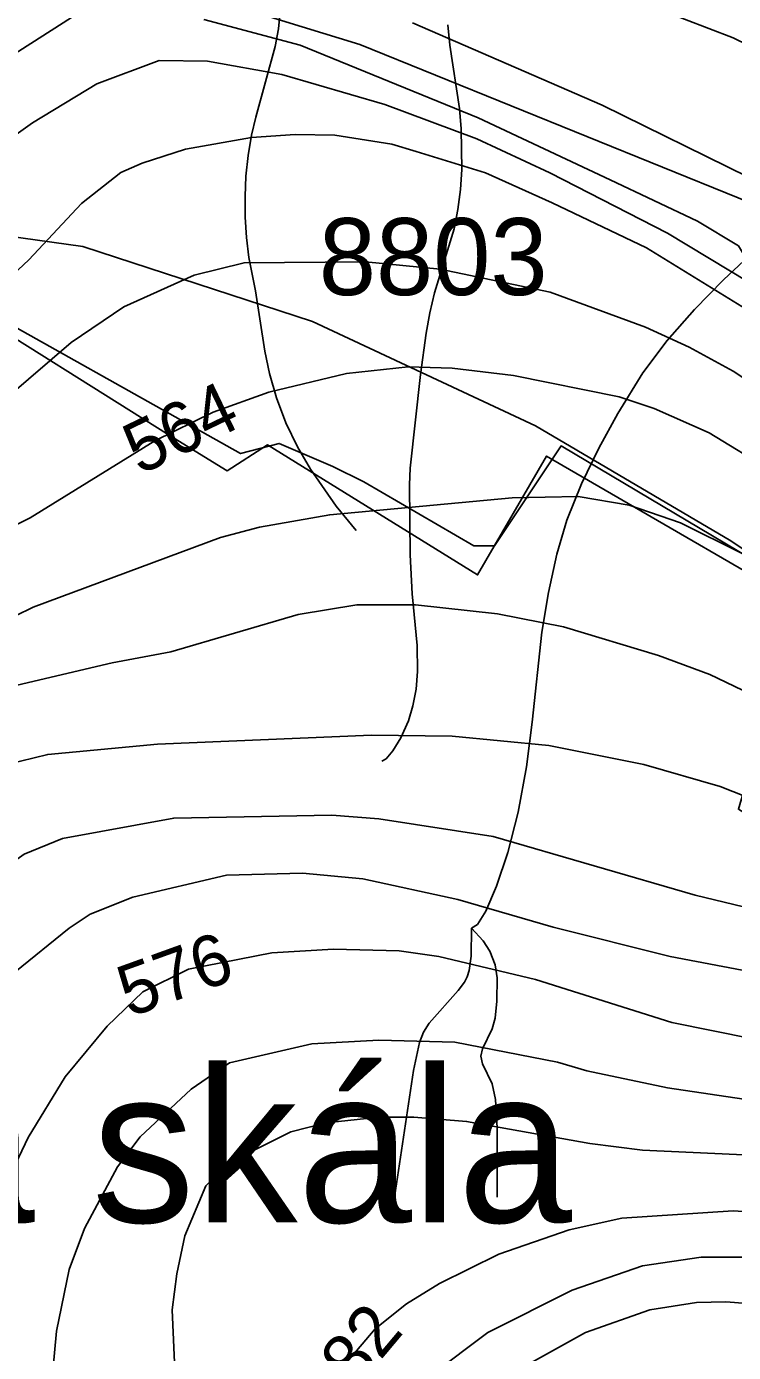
# Model space of a CAD drawing. Extents: x -709584 to -702006, y -1161789 to -1157496.
# Drawn here: x -708283.8 to -708145.9, y -1158929.8 to -1158671.2 of the extents above; entities that cross this region are included whole.
import ezdxf

# ---------------------------------------------------------------- set-up
doc = ezdxf.new("R2010")
doc.units = 0
for name, color, linetype in [('102_obvod PÚ', 7, 'Continuous'), ('105_místní názvy', 7, 'Continuous'), ('110_silnice II. třídy a III. třídy', 7, 'Continuous'), ('120_vrstevnice hlavní', 7, 'Continuous'), ('121_vrstevnice hlavní_popis', 7, 'Continuous'), ('122_vrstevnice základní', 7, 'Continuous'), ('408_BPEJ_linie', 7, 'Continuous'), ('411_akumulovaný odtok', 7, 'Continuous'), ('419_LPIS PB', 7, 'Continuous'), ('419_LPIS PB_kod', 7, 'Continuous')]:
    doc.layers.add(name, color=color, linetype=linetype)

msp = doc.modelspace()

# ---------------------------------------------------------------- linework, layer by layer
at = {"layer": '102_obvod PÚ'}
msp.add_lwpolyline([(-707921.75, -1158971.03), (-707999.13, -1158885.41), (-708014.04, -1158899.97), (-708117.65, -1158840.95), (-708144.91, -1158823.83), (-708143.18, -1158817.96), (-708120.65, -1158790.72), (-708182.31, -1158754.97), (-708195.79, -1158778.16), (-708236.74, -1158752.81), (-708244.62, -1158757.84), (-708255.93, -1158750.88), (-708298.89, -1158724.01), (-708301.57, -1158715.74), (-708309.76, -1158710.63), (-708354.66, -1158714.54), (-708370.07, -1158717.61), (-708390.11, -1158717.27), (-708405.56, -1158715.63), (-708506.26, -1158796.6), (-708529.03, -1158816.51), (-708541.87, -1158842.13), (-708566.99, -1158883.81), (-708618.46, -1158935.49)], dxfattribs=at)
at = {"layer": '110_silnice II. třídy a III. třídy'}
msp.add_lwpolyline([(-708704.41, -1159007.15), (-708617.29, -1158919.6), (-708571.81, -1158874.15), (-708546.81, -1158830.34), (-708531.01, -1158804.51), (-708475.96, -1158757.15), (-708390.75, -1158691.13), (-708373.04, -1158681.56), (-708289.6, -1158664.21), (-708263.74, -1158660.86), (-708218.75, -1158674.74), (-708130.19, -1158710.62), (-708061.25, -1158767.55), (-707984.07, -1158831.3), (-707891.2, -1158926.02), (-707845.98, -1158974.16)], dxfattribs=at)
at = {"layer": '120_vrstevnice hlavní'}
for points in [[(-708301.34, -1158733.57), (-708283.34, -1158716.72), (-708273.05, -1158705.72), (-708265.34, -1158699.71), (-708261.2, -1158697.86), (-708252.77, -1158695.14), (-708239.91, -1158692.86), (-708231.34, -1158692.29), (-708223.62, -1158692.43), (-708212.48, -1158694.14), (-708207.76, -1158695.57)], [(-708207.76, -1158695.57), (-708194.25, -1158699.79), (-708181.24, -1158705.58), (-708162.86, -1158714.36), (-708134.91, -1158731.55), (-708102.73, -1158755.37), (-708069.71, -1158784.62), (-707974, -1158855.91), (-707899.63, -1158929.06)], [(-708287.62, -1158815.15), (-708279.62, -1158813.15), (-708258.2, -1158811.15), (-708216.48, -1158809.43), (-708200.76, -1158809.58), (-708181.91, -1158811.43), (-708163.33, -1158815.15), (-708148.48, -1158819.44), (-708133.62, -1158825.29), (-708112.76, -1158836.01), (-708064.76, -1158856.29), (-708046.68, -1158865.83), (-708031.95, -1158872.77), (-708019.33, -1158879.72), (-708011.33, -1158885.01), (-708003.33, -1158889.58), (-707991.33, -1158897.87), (-707960.47, -1158921.44), (-707929.04, -1158948.3)], [(-708039.04, -1158933.58), (-708068.19, -1158914.44), (-708080.47, -1158907.44), (-708098.47, -1158899.44), (-708108.76, -1158895.72), (-708125.9, -1158892.58), (-708139.62, -1158891.44), (-708163.62, -1158890.29), (-708173.91, -1158889.01), (-708197.91, -1158884.72), (-708208.19, -1158883.87), (-708215.05, -1158883.87), (-708225.34, -1158885.01), (-708232.19, -1158886.72), (-708242.48, -1158891.87), (-708245.77, -1158894.15), (-708248.77, -1158897.29), (-708252.91, -1158907.01), (-708254.48, -1158914.44), (-708255.34, -1158921.44), (-708254.8, -1158934.62)]]:
    msp.add_lwpolyline(points, dxfattribs=at)
at = {"layer": '122_vrstevnice základní'}
for points in [[(-707840.46, -1158941.87), (-707860.6, -1158915.87), (-707909.61, -1158859.01), (-707923.32, -1158842.15), (-707932.75, -1158832.44), (-707939.61, -1158826.58), (-707958.47, -1158812.43), (-707984.18, -1158797.72), (-707996.18, -1158790.15), (-708004.75, -1158784), (-708016.47, -1158774.43), (-708035.9, -1158755.86), (-708064.47, -1158724.72), (-708076.47, -1158713.72), (-708088.76, -1158703.57), (-708106.19, -1158692.86), (-708145.9, -1158673.43), (-708160.19, -1158668), (-708179.91, -1158663.28), (-708217.33, -1158657), (-708274.44, -1158654.16), (-708275, -1158669.48)], [(-708275, -1158669.48), (-708324.3, -1158700.96), (-708376.2, -1158743.43), (-708432.77, -1158785.29), (-708441.92, -1158793.29), (-708447.49, -1158799.15), (-708453.49, -1158806.86), (-708459.49, -1158816.58), (-708467.63, -1158832.15), (-708485.63, -1158869.87), (-708502.06, -1158896.01), (-708530.06, -1158932.87)], [(-708288.77, -1158694.43), (-708282.62, -1158690), (-708270.05, -1158682.43), (-708257.91, -1158677.86), (-708248.48, -1158678), (-708233.94, -1158680.57), (-708213.89, -1158686.42), (-708195.92, -1158693.1), (-708181.71, -1158699.79), (-708158.72, -1158711.49), (-708126.96, -1158730.71), (-708092.28, -1158754.95), (-708011.21, -1158816.8)], [(-708295.48, -1158750.29), (-708275.05, -1158732.86), (-708264.77, -1158725.86), (-708251.05, -1158719.72), (-708241.34, -1158717.29), (-708217.62, -1158717.14), (-708203.05, -1158718.57), (-708181.62, -1158723), (-708163.05, -1158729.86), (-708154.48, -1158733.72), (-708145.9, -1158738.43), (-708134.47, -1158746), (-708117.33, -1158759.86), (-708093.33, -1158782.43), (-708081.9, -1158791), (-708070.47, -1158798.15), (-708032.76, -1158819.29), (-707976.93, -1158863.85), (-707901.72, -1158931.57)], [(-708294.48, -1158772.72), (-708283.05, -1158767), (-708258.77, -1158752), (-708247.34, -1158746.43), (-708236.5, -1158742.54), (-708221.34, -1158738.86), (-708209.33, -1158737.57), (-708200.76, -1158737.86), (-708188.76, -1158739.29), (-708168.19, -1158743.43), (-708161.33, -1158745.72), (-708150.62, -1158750.43), (-708138.47, -1158757.86), (-708123.19, -1158769.57), (-708088.33, -1158801.01), (-708066.91, -1158814.73), (-708044.76, -1158825.15), (-707995.73, -1158855.49), (-707978.6, -1158867.61), (-707936.81, -1158906.07), (-707903.81, -1158936.17)], [(-707911.89, -1158935.16), (-707934.75, -1158913.73), (-707950.61, -1158901.01), (-707975.61, -1158879.44), (-707989.61, -1158869.01), (-708005.18, -1158858.58), (-708021.33, -1158848.86), (-708044.18, -1158836.44), (-708059.33, -1158829.29), (-708079.9, -1158821.58), (-708093.04, -1158815.43), (-708100.62, -1158810.72), (-708108.19, -1158804.72), (-708124.19, -1158789.01), (-708144.19, -1158774), (-708156.19, -1158768), (-708166.19, -1158764.57), (-708176.19, -1158762.86), (-708189.05, -1158763.15), (-708224.62, -1158766.43), (-708238.34, -1158768.86), (-708245.91, -1158770.86), (-708282.48, -1158784.43), (-708285.91, -1158786.15)], [(-708294.48, -1158801.72), (-708267.05, -1158795.29), (-708255.62, -1158793.15), (-708230.77, -1158785.86), (-708219.33, -1158784), (-708207.91, -1158784), (-708191.91, -1158785.72), (-708179.05, -1158788.29), (-708160.48, -1158793.86), (-708150.48, -1158797.58), (-708137.62, -1158803.72), (-708111.05, -1158821.01), (-708102.47, -1158825.86), (-708083.62, -1158833.72), (-708066.47, -1158840.01), (-708047.61, -1158848.15), (-708028.76, -1158857.86), (-708013.33, -1158867.01), (-707989.32, -1158883.58), (-707933.86, -1158929.76), (-707907.61, -1158953.44)], [(-707960.89, -1158942.01), (-707981.9, -1158924.58), (-708014.47, -1158899.72), (-708041.47, -1158881.44), (-708059.04, -1158871.29), (-708087.33, -1158858.58), (-708115.62, -1158849.72), (-708153.33, -1158840.58), (-708192.76, -1158829.15), (-708215.05, -1158825.72), (-708224.19, -1158825.01), (-708255.05, -1158825.58), (-708276.77, -1158829.58), (-708284.2, -1158832.58), (-708295.05, -1158840.29), (-708304.48, -1158850.15), (-708318.2, -1158866.29), (-708323.91, -1158875.29), (-708328.2, -1158887.29), (-708335.91, -1158914.73), (-708344.48, -1158941.87)], [(-708319.63, -1158931.3), (-708315.91, -1158917.3), (-708307.77, -1158891.29), (-708302.62, -1158879.29), (-708294.48, -1158865.29), (-708286.05, -1158855.58), (-708275.48, -1158847.01), (-708271.34, -1158844.29), (-708263.05, -1158841.01), (-708244.77, -1158836.72), (-708229.91, -1158836.29), (-708218.19, -1158837.44), (-708199.62, -1158841.44), (-708181.05, -1158846.86), (-708158.19, -1158852.58), (-708133.9, -1158857.15), (-708108.19, -1158862.86), (-708097.9, -1158866.15), (-708082.47, -1158873.29), (-708048.18, -1158894.44), (-708017.33, -1158915.44), (-707989.9, -1158936.01)], [(-707999.9, -1158942.16), (-708020.33, -1158924.73), (-708042.33, -1158908.15), (-708054.33, -1158900.29), (-708071.47, -1158890.29), (-708092.33, -1158880.15), (-708107.33, -1158875.15), (-708115.9, -1158873.15), (-708134.33, -1158870.15), (-708157.9, -1158865.44), (-708184.48, -1158857.01), (-708203.33, -1158852.58), (-708211.05, -1158851.44), (-708223.91, -1158851.15), (-708235.91, -1158851.86), (-708252.19, -1158855.01), (-708261.05, -1158859.44), (-708268.05, -1158866.15), (-708276.2, -1158876.01), (-708283.48, -1158887.87), (-708289.62, -1158900.72), (-708294.91, -1158916.73), (-708298.2, -1158930.44)], [(-708279.05, -1158937.58), (-708277.91, -1158925.58), (-708275.48, -1158913.58), (-708272.48, -1158905.58), (-708266.05, -1158893.58), (-708261.62, -1158887.72), (-708251.62, -1158878.44), (-708244.19, -1158873.29), (-708228.11, -1158869.6), (-708215.05, -1158868.86), (-708200.19, -1158869.29), (-708180.19, -1158873.15), (-708174.48, -1158874.87), (-708158.76, -1158878.15), (-708115.33, -1158884.58), (-708102.76, -1158888.29), (-708085.62, -1158895.29), (-708055.9, -1158912.87), (-708042.18, -1158921.87), (-708027.33, -1158933.01)], [(-708222.33, -1158932.87), (-708215.76, -1158925.15), (-708209.62, -1158920.3), (-708203.19, -1158916.3), (-708191.62, -1158910.58), (-708177.91, -1158905.87), (-708167.62, -1158903.58), (-708145.9, -1158902.15), (-708131.62, -1158903.15), (-708112.89, -1158906.04), (-708103.47, -1158908.58), (-708094.47, -1158911.87), (-708079.04, -1158918.73), (-708055.61, -1158933.15)], [(-708204.76, -1158934.15), (-708193.76, -1158925.87), (-708177.33, -1158917.58), (-708163.62, -1158912.87), (-708152.19, -1158911.15), (-708137.05, -1158911.15), (-708117.05, -1158914.44), (-708094.76, -1158922.44), (-708075.9, -1158932.44)], [(-708089.62, -1158938.01), (-708109.04, -1158928.73), (-708119.33, -1158925.44), (-708138.19, -1158920.58), (-708147.33, -1158919.87), (-708153.05, -1158920.01), (-708162.19, -1158921.44), (-708174.76, -1158925.87), (-708187.62, -1158933.01)]]:
    msp.add_lwpolyline(points, dxfattribs=at)
at = {"layer": '408_BPEJ_linie'}
msp.add_lwpolyline([(-708561, -1158876.5), (-708526, -1158813.5), (-708403.5, -1158714), (-708385.5, -1158716), (-708373.5, -1158726), (-708364, -1158719.5), (-708356.5, -1158717.5), (-708333, -1158718), (-708300, -1158722), (-708242, -1158754.5), (-708234.5, -1158752.5), (-708224, -1158757), (-708218, -1158760), (-708196.5, -1158772.5), (-708192.5, -1158772.5), (-708179.5, -1158753), (-708118, -1158789.5), (-708142, -1158821.5), (-708113.5, -1158841), (-708097, -1158849), (-708011.5, -1158897.5), (-707999.5, -1158885.5), (-707996, -1158885.5), (-707920, -1158970)], dxfattribs=at)
at = {"layer": '411_akumulovaný odtok'}
for points in [[(-708219.49, -1158769.5), (-708223.34, -1158764.72), (-708228.35, -1158757.51), (-708230.91, -1158753.16), (-708233.19, -1158748.52), (-708235.03, -1158743.65), (-708236.37, -1158738.89), (-708237.26, -1158734.52), (-708239.13, -1158722.75), (-708240.41, -1158716.25), (-708240.89, -1158712.35), (-708241.13, -1158708.39), (-708241.15, -1158704.39), (-708240.96, -1158700.38), (-708240.55, -1158696.38), (-708239.89, -1158692.42), (-708239.07, -1158688.92), (-708235.27, -1158675.14), (-708234.62, -1158671.7), (-708234.28, -1158668.22)], [(-708214.49, -1158814.5), (-708213.64, -1158814), (-708212.31, -1158812.43), (-708210.75, -1158809.94), (-708209.27, -1158806.63), (-708208.38, -1158803.68), (-708207.78, -1158800.43), (-708207.48, -1158796.97), (-708207.58, -1158791.92), (-708208.57, -1158781.86), (-708208.9, -1158774.27), (-708209.04, -1158760.62), (-708208.93, -1158757.31), (-708206.92, -1158739.07), (-708205.83, -1158731.03), (-708205.1, -1158727.06), (-708204.17, -1158723.17), (-708200.37, -1158710.68), (-708199.61, -1158706.88), (-708199.13, -1158703), (-708198.88, -1158699.08), (-708198.99, -1158691.16), (-708199.33, -1158687.22), (-708201.18, -1158674.86), (-708201.61, -1158670.91)], [(-708196.99, -1158847), (-708195.82, -1158846.29), (-708194.19, -1158843.7), (-708192.07, -1158838.85), (-708189.89, -1158832.28), (-708187.88, -1158824.4), (-708186.24, -1158815.6), (-708185.15, -1158806.84), (-708183.27, -1158789.31), (-708181.96, -1158781.56), (-708180.33, -1158774.08), (-708178.38, -1158767.47), (-708175.54, -1158760.38), (-708172.15, -1158753.45), (-708168.41, -1158746.65), (-708163.52, -1158738.73), (-708158.77, -1158732.42), (-708153.48, -1158726.39), (-708147.81, -1158720.59), (-708141.84, -1158715.01)], [(-708211.99, -1158899.5), (-708208.28, -1158874.8), (-708207.13, -1158869.34), (-708206.34, -1158867.33), (-708205.23, -1158865.57), (-708199.54, -1158859.2), (-708198.31, -1158857.53), (-708197.81, -1158856.5), (-708197.43, -1158855.27), (-708197.02, -1158852.5), (-708196.99, -1158847)], [(-708191.99, -1158899.5), (-708191.95, -1158885.94), (-708192.26, -1158880.42), (-708192.96, -1158877.36), (-708194.85, -1158873.46), (-708195.17, -1158872), (-708194.84, -1158870.54), (-708192.93, -1158866.63), (-708192.38, -1158864.58), (-708192.01, -1158861.26), (-708191.99, -1158856.71), (-708192.38, -1158854.17), (-708193.38, -1158851.51), (-708194.68, -1158849.48), (-708196.99, -1158847)]]:
    msp.add_lwpolyline(points, dxfattribs=at)
at = {"layer": '419_LPIS PB'}
for points in [[(-708249.15, -1158669.85), (-708230.4, -1158674.88), (-708195.64, -1158689.06), (-708169.9, -1158701.1), (-708152.9, -1158709.2), (-708144.9, -1158714), (-708142.2, -1158718.4), (-708138.9, -1158722.6), (-708134.1, -1158726.5), (-708130.3, -1158727.7), (-708125.2, -1158728.6), (-708120.64, -1158727.47), (-708091.2, -1158753.6), (-708074.5, -1158770.3), (-708063.2, -1158782.5), (-708053.41, -1158788.76), (-708049.75, -1158796.07), (-708041.98, -1158803.39), (-708023.23, -1158812.08), (-707998.53, -1158829.92), (-707965.15, -1158859.64), (-707939.54, -1158892.11), (-707923.8, -1158914.2), (-707900.21, -1158929.93)], [(-708142.91, -1158700.62), (-708171.45, -1158686.56), (-708208.48, -1158670.49)], [(-707924.9, -1158946.86), (-707977.95, -1158891.95), (-708011.8, -1158866.33), (-708056.61, -1158839.33), (-708100.98, -1158807.3), (-708118.68, -1158790.05), (-708146.4, -1158771.5), (-708184.5, -1158749.1), (-708227.98, -1158728.73), (-708272.8, -1158714.09), (-708344.5, -1158704.1)]]:
    msp.add_lwpolyline(points, dxfattribs=at)

# ---------------------------------------------------------------- texts
at = {"layer": '105_místní názvy'}
msp.add_text('Bílá skála', height=30, dxfattribs=at).set_placement((-708351.29, -1158904.39))
at = {"layer": '121_vrstevnice hlavní_popis'}
for s, rotation, p in [('564', 25.6319, (-708261.69, -1158758.76)), ('576', 19.8441, (-708263.7, -1158864.47)), ('582', 49.9908, (-708224.33, -1158942.82))]:
    msp.add_text(s, height=10, rotation=rotation, dxfattribs=at).set_placement(p)
at = {"layer": '419_LPIS PB_kod'}
msp.add_text('8803', height=15, dxfattribs=at).set_placement((-708226.75, -1158723.59))

doc.saveas('drawing.dxf')
